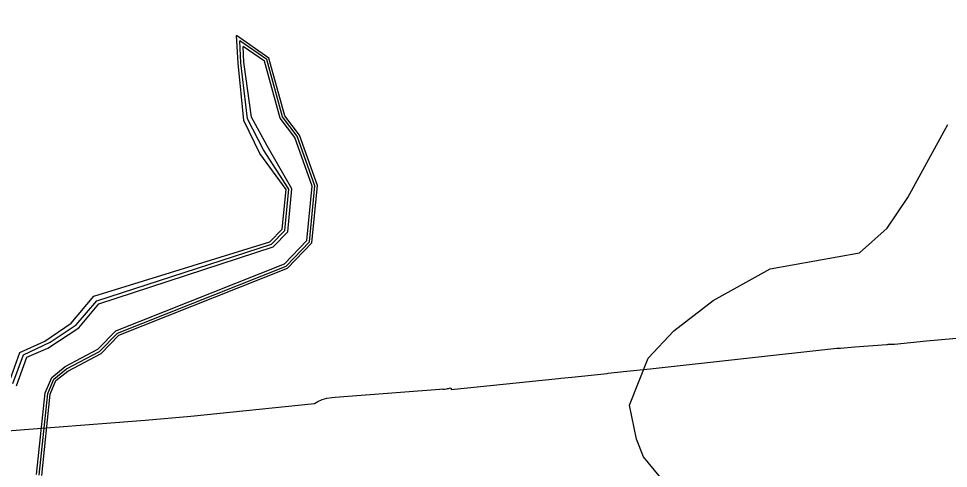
# Model space of a CAD drawing. Extents: x 2260773 to 2342389, y 552869 to 618546.
# Drawn here: x 2292755 to 2298424, y 611126 to 613866 of the extents above; entities that cross this region are included whole.
import ezdxf

# ---------------------------------------------------------------- set-up
doc = ezdxf.new("R2010")
doc.units = 0
for name, color, linetype in [('Exist Boundary Political City Limit New', 7, 'Continuous'), ('Exist Hydrographic Buffer Line', 7, 'Continuous'), ('Exist Hydrographic Misc Water Feature', 7, 'Continuous'), ('Exist Hydrographic River Shore', 7, 'Continuous'), ('Map Preparation Boundary City Limit Buffer Line', 7, 'Continuous')]:
    doc.layers.add(name, color=color, linetype=linetype)

msp = doc.modelspace()

# ---------------------------------------------------------------- linework, layer by layer
at = {"layer": 'Exist Boundary Political City Limit New'}
for points in [[(2298059.8, 611881.9), (2298063.2, 611882.2), (2298066.8, 611882.4), (2298070, 611882.6), (2298073.2, 611882.3), (2298076.5, 611882.6), (2298077.5, 611882.7), (2298081.2, 611882.8), (2298084.5, 611882.5), (2298088.2, 611881.8), (2298091.2, 611882.1), (2298094.2, 611882.1), (2298095.8, 611882.1), (2298290.5, 611902), (2298681.2, 611938.1), (2298789.8, 611947.6), (2298891, 611930.3), (2299031.8, 612638.6), (2299051, 612811.6), (2299081, 613081.9), (2299231.2, 613871.3)], [(2292633.8, 611349.6), (2293526.2, 611419), (2293805, 611444.4), (2294560.5, 611521.5), (2294579, 611533.2), (2294606.2, 611545.3), (2294635.2, 611553.8), (2294665.5, 611558.1), (2294685.2, 611559.7), (2294765, 611565.9), (2294844.8, 611572.1), (2294924.5, 611578.2), (2295004.2, 611584.5), (2295084, 611590.7), (2295163.8, 611596.9), (2295243.5, 611603.1), (2295323.5, 611609), (2295341.2, 611610.1), (2295341.5, 611607.7), (2295348.5, 611608.5), (2295352.8, 611608.9), (2295366.5, 611611), (2295371.2, 611611.7), (2295372, 611611.8), (2295377.5, 611612.8), (2295382.2, 611613.8), (2295391.2, 611615.5), (2295392, 611612.8), (2295393.5, 611606.5), (2296048, 611673.2), (2296062, 611674.9), (2296128.8, 611681.5), (2296343.5, 611703.4), (2296349, 611704.8), (2296443.8, 611715.2), (2296606, 611732.9), (2297744.5, 611857.6), (2297767.2, 611859.1), (2297852.8, 611866.2)], [(2297852.8, 611866.2), (2298048.8, 611881.1), (2298052.2, 611881.4), (2298056.2, 611881.7), (2298059.8, 611881.9)]]:
    msp.add_lwpolyline(points, dxfattribs=at)
at = {"layer": 'Exist Hydrographic Buffer Line'}
for points in [[(2292720.7, 611642.6), (2292784.6, 611817.8), (2292948.7, 611894.4), (2293105.5, 612000.2), (2293233.2, 612146.2), (2294297.3, 612491.4), (2294378.9, 612575.4), (2294402.8, 612827.2), (2294248.8, 613065.8), (2294150.4, 613255.5), (2294111.4, 613597.8), (2294103.4, 613731.2)], [(2292881.4, 611085.1), (2292933.2, 611581.1), (2292970.9, 611669.8), (2293048.2, 611731.6), (2293248.7, 611837.8), (2293358, 611949.8), (2294386, 612358.5), (2294529.3, 612505.9), (2294561.6, 612847), (2294453.9, 613149.3), (2294364.7, 613267.3), (2294268.3, 613616.8), (2294103.4, 613731.2)], [(2292742.6, 611628), (2292806.5, 611803.2), (2292934.1, 611857.9), (2293123.7, 611982), (2293244.1, 612127.9), (2294307.7, 612475.8), (2294396.5, 612567.2), (2294421.4, 612829.5), (2294270.7, 613091.3), (2294175.9, 613266.5), (2294129.5, 613600.9), (2294123.8, 613697.1)], [(2292865.2, 611088.2), (2292917.1, 611585.2), (2292957.4, 611680), (2293039.1, 611745.4), (2293238.7, 611851.1), (2293348.6, 611963.8), (2294376.7, 612372.5), (2294513.5, 612513.2), (2294544.9, 612844.9), (2294439.3, 613141.4), (2294349.7, 613259.9), (2294254, 613606.7), (2294123.8, 613697.1)]]:
    msp.add_lwpolyline(points, dxfattribs=at)
at = {"layer": 'Exist Hydrographic Misc Water Feature'}
msp.add_lwpolyline([(2297558.8, 609616.3), (2297503, 609895.5), (2297400.9, 610146.8), (2297205.9, 610419.6), (2296565.9, 611196.8), (2296522.8, 611302.6), (2296480, 611510.1), (2296594, 611796.4), (2296750.9, 611963.7), (2296990, 612149.1), (2297337.9, 612342.1), (2297882, 612439.6), (2298051.4, 612588.4), (2298176, 612775.3), (2298421.5, 613221.7)], dxfattribs=at)
at = {"layer": 'Exist Hydrographic River Shore'}
for points in [[(2292702.5, 611660.8), (2292762.7, 611832.4), (2292915.9, 611901.7), (2293076.3, 612011.2), (2293214.9, 612175.4), (2294287.8, 612505.6), (2294362.8, 612582.8), (2294385.8, 612825.1), (2294227, 613043.9), (2294128.5, 613244.6), (2294094.8, 613595.1), (2294084.8, 613762.5)], [(2292896.3, 611082.3), (2292948, 611577.2), (2292983.3, 611660.4), (2293056.5, 611718.9), (2293257.9, 611825.5), (2293366.5, 611936.9), (2294394.6, 612345.7), (2294543.8, 612499.2), (2294577, 612848.9), (2294467.4, 613156.5), (2294378.5, 613274.1), (2294281.4, 613626.1), (2294084.8, 613762.5)]]:
    msp.add_lwpolyline(points, dxfattribs=at)
at = {"layer": 'Map Preparation Boundary City Limit Buffer Line'}
for points in [[(2298059.8, 611881.9), (2298063.2, 611882.2), (2298066.8, 611882.4), (2298070, 611882.6), (2298073.2, 611882.3), (2298076.5, 611882.6), (2298077.5, 611882.7), (2298081.2, 611882.8), (2298084.5, 611882.5), (2298088.2, 611881.8), (2298091.2, 611882.1), (2298094.2, 611882.1), (2298095.8, 611882.1), (2298290.5, 611902), (2298681.2, 611938.1), (2298789.8, 611947.6), (2298891, 611930.3), (2299031.8, 612638.6), (2299051, 612811.6), (2299081, 613081.9), (2299231.2, 613871.3)], [(2292633.8, 611349.6), (2293526.2, 611419), (2293805, 611444.4), (2294560.5, 611521.5), (2294579, 611533.2), (2294606.2, 611545.3), (2294635.2, 611553.8), (2294665.5, 611558.1), (2294685.2, 611559.7), (2294765, 611565.9), (2294844.8, 611572.1), (2294924.5, 611578.2), (2295004.2, 611584.5), (2295084, 611590.7), (2295163.8, 611596.9), (2295243.5, 611603.1), (2295323.5, 611609), (2295341.2, 611610.1), (2295341.5, 611607.7), (2295348.5, 611608.5), (2295352.8, 611608.9), (2295366.5, 611611), (2295371.2, 611611.7), (2295372, 611611.8), (2295377.5, 611612.8), (2295382.2, 611613.8), (2295391.2, 611615.5), (2295392, 611612.8), (2295393.5, 611606.5), (2296048, 611673.2), (2296062, 611674.9), (2296128.8, 611681.5), (2296343.5, 611703.4), (2296349, 611704.8), (2296443.8, 611715.2), (2296606, 611732.9), (2297744.5, 611857.6), (2297767.2, 611859.1), (2297852.8, 611866.2)], [(2297852.8, 611866.2), (2298048.8, 611881.1), (2298052.2, 611881.4), (2298056.2, 611881.7), (2298059.8, 611881.9)]]:
    msp.add_lwpolyline(points, dxfattribs=at)

doc.saveas('drawing.dxf')
